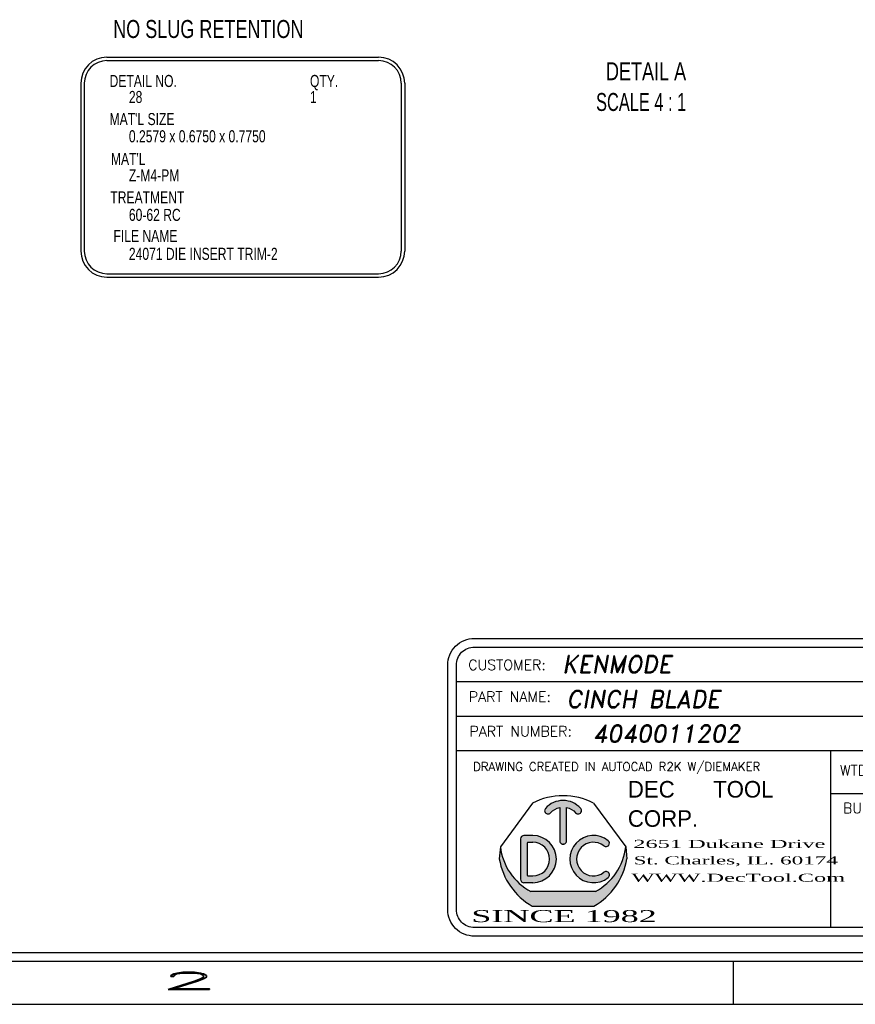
# Model space of a CAD drawing. Header units: inches. Extents: x 1880 to 2363, y -453 to -54.
# Tile 796 of 1056: x 2081.81 to 2086.66, y -156 to -150.29. Entities that reach past the tile are written whole.
import ezdxf
from ezdxf.enums import TextEntityAlignment as Align

# ---------------------------------------------------------------- set-up
doc = ezdxf.new("R2010")
doc.units = ezdxf.units.IN
doc.header["$LTSCALE"] = 0.5
doc.header["$MEASUREMENT"] = 0
for name, color, linetype in [('SID-M-D', 42, 'Continuous'), ('SID-M-M', 233, 'Continuous'), ('SID-M-S', 105, 'Continuous')]:
    doc.layers.add(name, color=color, linetype=linetype)
doc.styles.add('DARREN', font='dutchi.ttf')
doc.styles.add('PTI', font='romand.shx', dxfattribs={"oblique": 10})
doc.styles.add('R', font='ROMAND.SHX')
doc.styles.add('ROMANS', font='ROMANS.shx', dxfattribs={"height": 0.125})
doc.styles.add('SLDTEXTSTYLE0', font='TXT', dxfattribs={"width": 0.5957446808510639})
doc.styles.add('SLDTEXTSTYLE1', font='TXT', dxfattribs={"width": 0.7446808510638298})
doc.styles.add('TITTLE', font='vinet.ttf')

# ---------------------------------------------------------------- blocks, each defined once
blk = doc.blocks.new('*U9')
at = {"layer": 'SID-M-S'}
for p, q in [((-34.00000000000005, -0.2500000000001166), (-1.13242748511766e-14, -0.2499999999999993)), ((-34.00000000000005, -0.3000000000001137), (-1.13242748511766e-14, -0.3)), ((-4.999999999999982, -0.300000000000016), (-4.999999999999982, -0.5500000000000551)), ((-34.00000000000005, -0.550000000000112), (2.886579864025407e-15, -0.55))]:
    blk.add_line(p, q, dxfattribs=at)
at = {"layer": 'SID-M-D', "style": 'R', "width": 4}
blk.add_text('2', height=0.09999999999, dxfattribs=at).set_placement((-8.327455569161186, -0.4642842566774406))
blk = doc.blocks.new('JM_TITTLE_BOX_SID')
at = {"layer": 'SID-M-S'}
h = blk.add_hatch(color=5, dxfattribs=at)
edge = h.paths.add_edge_path()
edge.add_arc((-5.986244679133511, 0.4950859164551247), 0.09767006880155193, 101.536958, 138.1897)
edge.add_arc((-6.073603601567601, 0.5732219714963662), 0.01953401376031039, 138.1897, 318.1897, ccw=False)
edge.add_arc((-5.986244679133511, 0.4950859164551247), 0.1367380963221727, 41.810299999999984, 138.1897, ccw=False)
edge.add_arc((-5.898875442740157, 0.5732104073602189), 0.01953401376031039, -138.1439400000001, 41.85608500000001, ccw=False)
edge.add_arc((-5.986244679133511, 0.4950859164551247), 0.09767006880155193, 41.791991, 78.46304)
edge.add_line((-5.966710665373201, 0.5907825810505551), (-5.966710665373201, 0.3974164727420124))
edge.add_arc((-5.986244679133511, 0.3974139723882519), 0.01953401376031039, -180.0073369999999, 0.0073369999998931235, ccw=False)
edge.add_line((-6.005778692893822, 0.3974164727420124), (-6.005778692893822, 0.5907825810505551))
h = blk.add_hatch(color=5, dxfattribs=at)
h.paths.add_polyline_path([(-6.162050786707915, 0.4286702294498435), (-6.212839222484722, 0.4286702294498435, 0.4142135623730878), (-6.232373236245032, 0.4091362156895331), (-6.232373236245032, 0.1747280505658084, 0.4142135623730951), (-6.212839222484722, 0.155194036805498), (-6.162050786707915, 0.155194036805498, 1)])
h.paths.add_polyline_path([(-6.162050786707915, 0.1942620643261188), (-6.190179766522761, 0.1942620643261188, -0.4142135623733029), (-6.193305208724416, 0.1973875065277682), (-6.193305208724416, 0.3864767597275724, -0.4142135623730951), (-6.190179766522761, 0.3896022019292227), (-6.162050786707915, 0.3896022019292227, -1)], flags=16)
for color, points in [(5, [(-5.725074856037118, 0.3987513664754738, 2.079481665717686), (-5.725054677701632, 0.1851290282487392, 0.9974867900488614), (-5.749474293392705, 0.2156248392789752, -2.078486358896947), (-5.749497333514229, 0.3682578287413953, 0.9974776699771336)]), (44, [(-5.616542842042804, 0.293125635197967), (-5.622835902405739, 0.3623491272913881), (-5.622835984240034, 0.3623492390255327, -0.2467035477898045), (-5.799307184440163, 0.1044056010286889), (-6.173182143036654, 0.1044056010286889, -0.2467035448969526), (-6.349653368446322, 0.3623492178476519), (-6.349653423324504, 0.3623491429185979), (-6.355946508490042, 0.2931255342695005, 0.2250527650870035), (-6.164615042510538, 0.01845576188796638), (-5.807874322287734, 0.01845577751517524, 0.2250528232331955)])]:
    blk.add_hatch(color=color, dxfattribs=at).paths.add_polyline_path(points)
for p, q in [((-3.421997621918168, 1.32165344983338), (-3.421997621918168, 1.52165144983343)), ((-6.604933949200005, 1.32165344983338), (0.1049989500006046, 1.32165344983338)), ((-1.409017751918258, 0.9216574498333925), (-1.409017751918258, 1.32165344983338)), ((-6.604933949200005, 1.121655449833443), (0.1049989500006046, 1.121655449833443)), ((-3.766880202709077, 0.9216574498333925), (-3.766880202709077, 1.121655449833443)), ((-2.922002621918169, 0.6716599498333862), (-2.922002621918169, 1.121655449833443)), ((-6.604933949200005, 0.9216574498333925), (0.1049989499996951, 0.9216574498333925)), ((-4.43498749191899, -0.1049989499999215), (-4.43498749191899, 0.9216574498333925)), ((-2.922002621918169, 0.6716599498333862), (-2.922002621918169, 0.9216574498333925)), ((-1.409017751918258, 0.6716599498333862), (-1.409017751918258, 0.9216574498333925)), ((-4.43498749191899, 0.6716599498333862), (0.1049989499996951, 0.6716599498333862)), ((-6.232373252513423, 0.4091362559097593), (-6.232373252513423, 0.1747280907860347)), ((-6.162050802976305, 0.4286702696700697), (-6.212839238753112, 0.4286702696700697)), ((-6.349653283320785, 0.3623490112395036), (-6.355946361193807, 0.2931254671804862)), ((-6.193305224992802, 0.1973875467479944), (-6.193305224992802, 0.3864767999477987)), ((-6.190179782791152, 0.3896022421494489), (-6.162050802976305, 0.3896022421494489)), ((-5.622835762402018, 0.3623490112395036), (-5.616542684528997, 0.2931254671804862)), ((-6.190179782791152, 0.1942621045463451), (-6.162050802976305, 0.1942621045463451)), ((-6.162050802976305, 0.1551940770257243), (-6.212839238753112, 0.1551940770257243)), ((-5.799306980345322, 0.1044056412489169), (-6.17318206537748, 0.1044056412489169))]:
    blk.add_line(p, q, dxfattribs=at)
at = {"layer": 'SID-M-S', "color": 44}
for p, q in [((-6.163350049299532, 0.6167221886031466), (-6.349653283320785, 0.3623490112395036)), ((-5.809139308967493, 0.6167221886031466), (-5.622835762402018, 0.3623490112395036))]:
    blk.add_line(p, q, dxfattribs=at)
at = {"layer": 'SID-M-S', "linetype": 'Continuous'}
blk.add_line((-6.164614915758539, 0.01845566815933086), (-5.807874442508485, 0.01845566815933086), dxfattribs=at)
at = {"layer": 'SID-M-S'}
for points in [[(1.261213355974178e-13, -0.1549984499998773), (-6.499934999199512, -0.1549984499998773, -0.414213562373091), (-6.654933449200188, 1.163513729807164e-13), (-6.654933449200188, 1.416652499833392, -0.4142135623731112), (-6.499934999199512, 1.571650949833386), (1.261213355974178e-13, 1.571650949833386, -0.4142135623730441), (0.1549984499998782, 1.416652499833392), (0.1549984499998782, 1.163513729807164e-13, -0.4142135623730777)], [(1.261213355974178e-13, -0.1049989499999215), (-6.499934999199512, -0.1049989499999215, -0.4142135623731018), (-6.604933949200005, 1.163513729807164e-13), (-6.604933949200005, 1.416652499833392, -0.4142135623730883), (-6.499934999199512, 1.52165144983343), (1.261213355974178e-13, 1.52165144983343, -0.414213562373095), (0.1049989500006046, 1.416652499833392), (0.1049989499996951, 1.163513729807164e-13, -0.414213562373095)]]:
    blk.add_lwpolyline(points, format="xyb", close=True, dxfattribs=at)
for points in [[(-5.913425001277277, 0.5601760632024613, 1), (-5.884326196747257, 0.5862444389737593, 0.4472140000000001), (-6.088163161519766, 0.5862444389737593)], [(-6.059043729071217, 0.5601991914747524, -0.161305), (-6.005778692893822, 0.5907825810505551), (-6.005778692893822, 0.3974164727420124, 1.000128), (-5.966710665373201, 0.3974164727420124), (-5.966710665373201, 0.5907825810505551, -0.161387), (-5.913425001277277, 0.5601760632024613)]]:
    blk.add_lwpolyline(points, format="xyb", dxfattribs=at)
at = {"layer": 'SID-M-S', "color": 44}
blk.add_arc((-5.986244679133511, 0.2684913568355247), 0.3906802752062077, 63.04274999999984, 116.9573, dxfattribs=at)
at = {"layer": 'SID-M-S'}
for centre, radius, start, end in [((-6.073603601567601, 0.5732219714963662), 0.01953401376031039, 138.1896999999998, 318.1897), ((-6.212839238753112, 0.4091362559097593), 0.01953401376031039, 90.00001999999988, 180), ((-6.162050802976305, 0.291932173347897), 0.1367380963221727, 270, 90), ((-5.810438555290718, 0.291932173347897), 0.1367380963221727, 51.37019699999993, 308.6138100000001), ((-6.015936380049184, 0.4013226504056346), 0.3359850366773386, 186.6612, 242.0944999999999), ((-6.190179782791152, 0.3864767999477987), 0.003125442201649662, 90, 180), ((-6.162050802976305, 0.291932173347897), 0.09767006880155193, 270, 90), ((-5.810438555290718, 0.291932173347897), 0.09767006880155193, 51.39486399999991, 308.5955999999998), ((-5.95655297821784, 0.4013226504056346), 0.3359850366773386, 297.9055, 353.3388), ((-5.737324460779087, 0.3835354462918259), 0.01953401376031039, 231.3559519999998, 51.16382900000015), ((-5.970617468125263, 0.3575664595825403), 0.3906802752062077, 189.494, 240.2271), ((-6.00187189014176, 0.3575664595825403), 0.3906802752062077, 299.7728999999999, 350.506), ((-6.212839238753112, 0.1747280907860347), 0.01953401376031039, 180, 270), ((-6.190179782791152, 0.1973875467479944), 0.003125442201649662, 180, 270), ((-5.737302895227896, 0.2003460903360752), 0.01953401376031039, 308.387747, 128.676102)]:
    blk.add_arc(centre, radius, start, end, dxfattribs=at)
blk.add_point((-5.986244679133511, 0.3778818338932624), dxfattribs=at)
at = {"layer": 'SID-M-D'}
for s, height, style, p in [('CUSTOMER:', 0.0599994, 'ROMANS', (-6.536056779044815, 1.387915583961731)), ('THIS SHEET CONTAINS:', 0.0599994, 'ROMANS', (-3.346844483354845, 1.398983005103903)), ('PART NAME:', 0.0599994, 'ROMANS', (-6.532393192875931, 1.203028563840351)), ('DATE:', 0.0599994, 'ROMANS', (-1.336888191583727, 1.184117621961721)), ('PART NUMBER:', 0.0599994, 'ROMANS', (-6.528821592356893, 1.003030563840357)), ('REV:', 0.0599994, 'ROMANS', (-3.690767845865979, 1.003030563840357)), ('SCALE:', 0.0599994, 'ROMANS', (-2.862737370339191, 0.9841196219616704)), ('DWG NO', 0.0599994, 'ROMANS', (-1.336888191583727, 0.9841196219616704)), ('OF', 0.0599994, 'ROMANS', (-0.6304765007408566, 0.9841196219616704)), ('DRAWING CREATED IN AUTOCAD R2K W/DIEMAKER', 0.04999949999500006, 'R', (-6.508079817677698, 0.8033374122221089)), ('WTD JOB #', 0.0599994, 'ROMANS', (-4.381535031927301, 0.7766631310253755)), ('TOOL #', 0.0599994, 'ROMANS', (-2.868550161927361, 0.7766631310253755)), ('JOB #', 0.0599994, 'ROMANS', (-1.35556529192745, 0.7766631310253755)), ('BUILT BY:', 0.0599994, 'ROMANS', (-4.363988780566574, 0.5573605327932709))]:
    blk.add_text(s, height=height, dxfattribs=dict(at, style=style)).set_placement(p)
at = {"layer": 'SID-M-D', "style": 'PTI', "oblique": 10}
for tag, p in [('CUSTOMER', (-5.990553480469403, 1.371591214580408)), ('DIEDATAINFO', (-2.18746001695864, 1.371591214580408)), ('PARTDESCRIPTION', (-5.966376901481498, 1.169693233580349)), ('00-00-00', (-1.009105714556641, 1.167793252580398)), ('PARTNUMBER', (-5.81595049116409, 0.9696952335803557)), ('REV', (-3.360356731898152, 0.9696952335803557)), ('SCALE', (-2.520436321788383, 0.9677952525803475)), ('SH', (-0.8571950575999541, 0.9677952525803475)), ('SHX', (-0.4057438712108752, 0.9677952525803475)), ('WTD', (-3.839149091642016, 0.7480887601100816)), ('TOOL', (-2.472915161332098, 0.7480887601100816)), ('JOB', (-0.9225366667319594, 0.7480887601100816))]:
    blk.add_attdef(tag, p, '', height=0.09999900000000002, dxfattribs=at)
blk.add_attdef('BUILT', text='', height=0.2499630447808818, dxfattribs=at).set_placement((-2.336101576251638, 0.2076912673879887), align=Align.CENTER)
at = {"layer": 'SID-M-S', "color": 44, "style": 'TITTLE'}
for s, p in [('DEC', (-5.610695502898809, 0.6488078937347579)), ('TOOL', (-5.116590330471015, 0.6488078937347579)), ('CORP.', (-5.610695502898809, 0.4791041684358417))]:
    blk.add_text(s, height=0.09613037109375, dxfattribs=at).set_placement(p)
at = {"layer": 'SID-M-S', "color": 44, "style": 'DARREN'}
for s, height, width, p in [('2651 Dukane Drive', 0.04671936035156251, 2, (-5.579307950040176, 0.356817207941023)), ('St. Charles, IL. 60174', 0.04671936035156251, 1.9, (-5.577648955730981, 0.2612505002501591)), ('WWW.DecTool.Com', 0.04671936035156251, 2, (-5.590066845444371, 0.1603595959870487)), ('SINCE 1982', 0.06921386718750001, 2, (-6.517871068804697, -0.07335393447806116))]:
    blk.add_text(s, height=height, dxfattribs=dict(at, width=width)).set_placement(p)

msp = doc.modelspace()

# ---------------------------------------------------------------- linework, layer by layer
at = {"layer": 'SID-M-M'}
for p, q in [((2082.317713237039, -150.5103456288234), (2083.892201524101, -150.5103456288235)), ((2082.317713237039, -150.5303456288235), (2083.892201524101, -150.5303456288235)), ((2082.166463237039, -150.6615956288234), (2082.166463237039, -151.6344868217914)), ((2082.186463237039, -150.6615956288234), (2082.186463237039, -151.6344868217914)), ((2084.0234515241, -150.6615956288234), (2084.0234515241, -151.6344868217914)), ((2084.0434515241, -150.6615956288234), (2084.0434515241, -151.6344868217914)), ((2082.317713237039, -151.7657368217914), (2083.892201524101, -151.7657368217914)), ((2082.317713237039, -151.7857368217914), (2083.892201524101, -151.7857368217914))]:
    msp.add_line(p, q, dxfattribs=at)
for centre, radius, start, end in [((2082.317713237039, -150.6615956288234), 0.1512499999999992, 90, 180), ((2082.317713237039, -150.6615956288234), 0.1312500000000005, 90, 180), ((2083.892201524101, -150.6615956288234), 0.1512499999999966, 0, 90), ((2083.892201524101, -150.6615956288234), 0.131249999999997, 0, 90), ((2082.317713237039, -151.6344868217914), 0.1512499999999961, 180, 270), ((2082.317713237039, -151.6344868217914), 0.1312499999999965, 180, 270), ((2083.892201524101, -151.6344868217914), 0.1312500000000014, 270, 0), ((2083.892201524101, -151.6344868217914), 0.1512499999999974, 270, 0)]:
    msp.add_arc(centre, radius, start, end, dxfattribs=at)

# ---------------------------------------------------------------- block references
at = {"layer": 'SID-M-D'}
msp.add_blockref('*U9', (2090.947833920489, -155.452003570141), dxfattribs=at)
at = {"layer": 'SID-M-S'}
msp.add_blockref('JM_TITTLE_BOX_SID', (2090.947833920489, -155.4520035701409), dxfattribs=at).add_auto_attribs({'CUSTOMER': 'KENMODE', 'PARTDESCRIPTION': 'CINCH BLADE', '00-00-00': '7-17-25', 'PARTNUMBER': '4040011202', 'SCALE': '1:1', 'TOOL': '16658', 'JOB': '24071', 'DIEDATAINFO': 'SIDE ELEVATION VIEW'})

# ---------------------------------------------------------------- texts
at = {"layer": 'SID-M-D'}
for s, height, style, width, p in [('NO SLUG RETENTION', 0.1041666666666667, 'SLDTEXTSTYLE0', 0.7500000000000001, (2082.354208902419, -150.3990058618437)), ('DETAIL A', 0.1041666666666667, 'SLDTEXTSTYLE0', 0.7500000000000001, (2085.210130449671, -150.6439136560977)), ('DETAIL NO.', 0.07, 'SLDTEXTSTYLE0', 0.7500000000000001, (2082.333107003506, -150.6833017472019)), ('QTY.', 0.07, 'SLDTEXTSTYLE0', 0.7500000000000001, (2083.494553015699, -150.6833017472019)), ('28', 0.07, 'SLDTEXTSTYLE0', 0.7500000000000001, (2082.445078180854, -150.7760711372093)), ('1', 0.07, 'SLDTEXTSTYLE0', 0.7500000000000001, (2083.494553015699, -150.7760711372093)), ('SCALE 4 : 1', 0.1041666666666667, 'SLDTEXTSTYLE1', 0.6818181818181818, (2085.152649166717, -150.8221726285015)), ("MAT'L SIZE", 0.07, 'SLDTEXTSTYLE0', 0.7500000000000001, (2082.333107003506, -150.9041994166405)), ('0.2579 x 0.6750 x 0.7750', 0.07, 'SLDTEXTSTYLE0', 0.7500000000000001, (2082.445078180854, -151.0039720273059)), ("MAT'L", 0.07, 'SLDTEXTSTYLE0', 0.7500000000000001, (2082.340958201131, -151.1351724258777)), ('Z-M4-PM', 0.07, 'SLDTEXTSTYLE0', 0.7500000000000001, (2082.445078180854, -151.2308896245)), ('TREATMENT', 0.07, 'SLDTEXTSTYLE0', 0.7500000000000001, (2082.337677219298, -151.3584114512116)), ('60-62 RC', 0.07, 'SLDTEXTSTYLE0', 0.7500000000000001, (2082.445078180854, -151.4597161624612)), ('FILE NAME', 0.07, 'SLDTEXTSTYLE0', 0.7500000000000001, (2082.355875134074, -151.5818925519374)), ('24071 DIE INSERT TRIM-2', 0.07, 'SLDTEXTSTYLE0', 0.7500000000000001, (2082.445078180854, -151.6855324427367))]:
    msp.add_text(s, height=height, dxfattribs=dict(at, style=style, width=width)).set_placement(p)

doc.saveas('drawing.dxf')
